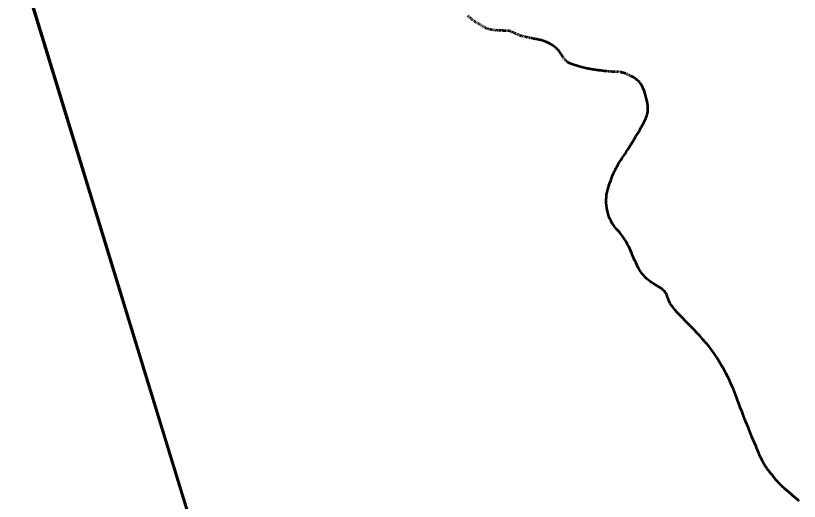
# Model space of a CAD drawing. Extents: x 553962 to 842807, y 8883888 to 9032388.
# Drawn here: x 810018 to 811103, y 9016261 to 9016934 of the extents above; entities that cross this region are included whole.
import ezdxf

# ---------------------------------------------------------------- set-up
doc = ezdxf.new("R2010")
doc.units = 0
doc.header["$LTSCALE"] = 200
for name, color, linetype, lineweight in [('24', 7, 'Continuous', 25), ('28', 7, 'Continuous', 53), ('29', 7, 'Continuous', 53)]:
    doc.layers.add(name, color=color, linetype=linetype, lineweight=lineweight)

msp = doc.modelspace()

# ---------------------------------------------------------------- linework, layer by layer
at = {"layer": '24', "lineweight": 53}
for p, q in [((810644.4, 9016933.2), (810643.8, 9016933.7)), ((810645.5, 9016932.2), (810645, 9016932.7)), ((810646.6, 9016931.2), (810646.1, 9016931.7)), ((810647.7, 9016930.2), (810647.1, 9016930.7)), ((810649, 9016929.2), (810648.3, 9016929.7)), ((810650.4, 9016928), (810649.7, 9016928.6)), ((810652, 9016926.9), (810651.2, 9016927.5)), ((810653.5, 9016925.8), (810652.8, 9016926.3)), ((810655.1, 9016924.8), (810654.3, 9016925.3)), ((810656.6, 9016923.8), (810655.8, 9016924.3)), ((810658, 9016923), (810657.3, 9016923.4)), ((810659.5, 9016922.2), (810658.8, 9016922.6)), ((810660.8, 9016921.4), (810660.2, 9016921.8)), ((810662.2, 9016920.6), (810661.5, 9016921)), ((810663.6, 9016919.8), (810662.9, 9016920.2)), ((810664.9, 9016919), (810664.2, 9016919.4)), ((810666.2, 9016918.2), (810665.6, 9016918.6)), ((810667.5, 9016917.5), (810666.9, 9016917.8)), ((810668.8, 9016916.7), (810668.2, 9016917.1)), ((810670, 9016916.1), (810669.4, 9016916.4)), ((810671.1, 9016915.6), (810670.6, 9016915.8)), ((810672.2, 9016915.2), (810671.7, 9016915.4)), ((810673.2, 9016914.9), (810672.7, 9016915.1)), ((810674.4, 9016914.7), (810673.8, 9016914.8)), ((810675.7, 9016914.4), (810675, 9016914.5)), ((810677.2, 9016914.2), (810676.5, 9016914.3)), ((810678.8, 9016914), (810678, 9016914.1)), ((810680.5, 9016913.8), (810679.7, 9016913.9)), ((810682, 9016913.6), (810681.3, 9016913.7)), ((810683.5, 9016913.4), (810682.8, 9016913.5)), ((810684.9, 9016913.3), (810684.2, 9016913.4)), ((810686.2, 9016913.2), (810685.5, 9016913.2)), ((810687.5, 9016913.1), (810686.8, 9016913.2)), ((810688.7, 9016913.1), (810688.1, 9016913.1)), ((810689.9, 9016913.1), (810689.3, 9016913.1)), ((810691.1, 9016913.1), (810690.5, 9016913.1)), ((810692.3, 9016913.1), (810691.7, 9016913.1)), ((810693.5, 9016913), (810692.9, 9016913)), ((810694.6, 9016913), (810694, 9016913)), ((810695.6, 9016913), (810695.1, 9016913)), ((810696.6, 9016913), (810696.1, 9016913)), ((810698.1, 9016913), (810697.6, 9016913)), ((810699.5, 9016912.8), (810699, 9016912.9)), ((810700.6, 9016912.7), (810700, 9016912.8)), ((810701.7, 9016912.4), (810701.1, 9016912.5)), ((810702.9, 9016912.1), (810702.3, 9016912.2)), ((810704.2, 9016911.6), (810703.5, 9016911.8)), ((810705.4, 9016911.1), (810704.8, 9016911.4)), ((810706.7, 9016910.5), (810706.1, 9016910.8)), ((810708.1, 9016909.9), (810707.4, 9016910.2)), ((810709.5, 9016909.2), (810708.8, 9016909.6)), ((810710.9, 9016908.5), (810710.2, 9016908.9)), ((810712.4, 9016907.9), (810711.7, 9016908.2)), ((810714, 9016907.2), (810713.2, 9016907.5)), ((810715.6, 9016906.6), (810714.8, 9016906.9)), ((810717.2, 9016906), (810716.4, 9016906.3)), ((810718.9, 9016905.5), (810718.1, 9016905.8)), ((810720.6, 9016905.1), (810719.8, 9016905.3)), ((810722.2, 9016904.7), (810721.4, 9016904.8)), ((810723.7, 9016904.3), (810723, 9016904.5)), ((810725.2, 9016904), (810724.5, 9016904.1)), ((810726.6, 9016903.7), (810725.9, 9016903.8)), ((810728.1, 9016903.4), (810727.3, 9016903.6)), ((810729.8, 9016903.1), (810728.9, 9016903.2)), ((810731.8, 9016902.6), (810730.8, 9016902.8)), ((810777.7, 9016873.7), (810777.1, 9016874.4)), ((810778.9, 9016872.4), (810778.3, 9016873.1)), ((810780.1, 9016871.3), (810779.5, 9016871.9)), ((810781.4, 9016870.2), (810780.7, 9016870.7)), ((810839.3, 9016856.4), (810838.4, 9016856.5)), ((810841, 9016856.2), (810840.2, 9016856.3)), ((810842.5, 9016856.1), (810841.8, 9016856.2)), ((810843.9, 9016856.1), (810843.2, 9016856.1)), ((810845.2, 9016856), (810844.6, 9016856.1)), ((810846.4, 9016856), (810845.8, 9016856)), ((810847.5, 9016856), (810846.9, 9016856)), ((810848.7, 9016856), (810848.1, 9016856)), ((810850.1, 9016855.9), (810849.4, 9016856)), ((810851.6, 9016855.8), (810850.8, 9016855.9)), ((810853.4, 9016855.7), (810852.5, 9016855.8)), ((810865.1, 9016852.3), (810864.2, 9016852.8)), ((810866.8, 9016851.5), (810866, 9016851.9)), ((810868.6, 9016850.8), (810867.7, 9016851.2))]:
    msp.add_line(p, q, dxfattribs=at)
for points in [[(810776.5, 9016875.2), (810775.9, 9016876.1), (810775.3, 9016877.1), (810774.6, 9016878.2), (810773.9, 9016879.3), (810773.1, 9016880.6), (810772.3, 9016881.9), (810771.4, 9016883.2), (810770.5, 9016884.5), (810769.5, 9016885.8), (810768.4, 9016887), (810767.3, 9016888.1), (810766.1, 9016889.2), (810764.8, 9016890.2), (810763.6, 9016891.1), (810762.3, 9016892), (810761.1, 9016892.8), (810759.9, 9016893.5), (810758.7, 9016894.2), (810757.6, 9016894.9), (810756.6, 9016895.5), (810755.5, 9016896.1), (810754.5, 9016896.6), (810753.4, 9016897.1), (810752.3, 9016897.6), (810751.1, 9016898.1), (810749.8, 9016898.5), (810748.5, 9016898.9), (810747.1, 9016899.3), (810745.6, 9016899.7), (810744, 9016900.1), (810742.5, 9016900.4), (810740.9, 9016900.8), (810739.4, 9016901.1), (810738, 9016901.4), (810736.6, 9016901.7), (810735.3, 9016901.9), (810734.1, 9016902.2), (810732.9, 9016902.4), (810731.8, 9016902.6)], [(810783.9, 9016868.5), (810783, 9016869.1), (810782.2, 9016869.6)], [(810837.4, 9016856.6), (810836.3, 9016856.7), (810835.2, 9016856.8), (810834, 9016857), (810832.8, 9016857.1), (810831.5, 9016857.3), (810830.1, 9016857.4), (810828.7, 9016857.6), (810827.2, 9016857.8), (810825.6, 9016858), (810824.1, 9016858.2), (810822.5, 9016858.4), (810820.9, 9016858.6), (810819.3, 9016858.9), (810817.7, 9016859.1), (810816, 9016859.4), (810814.4, 9016859.7), (810812.9, 9016859.9), (810811.3, 9016860.2), (810809.9, 9016860.5), (810808.4, 9016860.8), (810807.1, 9016861.1), (810805.8, 9016861.4), (810804.5, 9016861.7), (810803.2, 9016862), (810802, 9016862.3), (810800.8, 9016862.6), (810799.5, 9016863), (810798.1, 9016863.3), (810796.7, 9016863.7), (810795.3, 9016864.1), (810793.9, 9016864.6), (810792.4, 9016865), (810791, 9016865.5), (810789.6, 9016865.9), (810788.3, 9016866.4), (810787, 9016866.9), (810785.9, 9016867.5), (810784.8, 9016868), (810783.9, 9016868.5)], [(810863.3, 9016853.2), (810862.4, 9016853.6), (810861.4, 9016853.9), (810860.5, 9016854.3), (810859.5, 9016854.6), (810858.5, 9016854.8), (810857.5, 9016855.1), (810856.4, 9016855.3), (810855.4, 9016855.4), (810854.4, 9016855.6)], [(810886.7, 9016783.7), (810887.8, 9016785.8), (810888.7, 9016787.7), (810889.6, 9016789.5), (810890.4, 9016791.3), (810891.1, 9016793), (810891.8, 9016794.8), (810892.4, 9016796.6), (810892.8, 9016798.6), (810893.2, 9016800.7), (810893.4, 9016803), (810893.4, 9016805.5), (810893.3, 9016808.3), (810892.9, 9016811.5), (810892.4, 9016814.8), (810891.7, 9016818.3), (810890.8, 9016821.9), (810889.8, 9016825.5), (810888.6, 9016828.9), (810887.4, 9016832.1), (810886.1, 9016835), (810884.7, 9016837.6), (810883.2, 9016839.8), (810881.7, 9016841.7), (810880.2, 9016843.3), (810878.8, 9016844.6), (810877.3, 9016845.8), (810876, 9016846.7), (810874.7, 9016847.5), (810873.5, 9016848.2), (810872.4, 9016848.9), (810871.3, 9016849.4), (810870.4, 9016849.9), (810869.4, 9016850.3)], [(810836.5, 9016666.9), (810836, 9016670.8), (810835.7, 9016674.7), (810835.7, 9016678.5), (810835.9, 9016682.2), (810836.3, 9016685.8), (810837, 9016689.3), (810837.8, 9016692.7), (810838.7, 9016696), (810839.7, 9016699.2), (810840.8, 9016702.2), (810841.9, 9016705.2), (810842.9, 9016708), (810844, 9016710.7), (810845.1, 9016713.3), (810846.2, 9016715.9), (810847.3, 9016718.3), (810848.4, 9016720.7), (810849.6, 9016723), (810850.8, 9016725.3), (810852.1, 9016727.5), (810853.4, 9016729.7), (810854.8, 9016731.9), (810856.3, 9016734.2), (810858, 9016736.6), (810859.7, 9016739.2), (810861.5, 9016742), (810863.5, 9016745), (810865.7, 9016748.3), (810867.9, 9016751.9), (810870.2, 9016755.6), (810872.5, 9016759.3), (810874.8, 9016763.1), (810877, 9016766.7), (810879, 9016770.2), (810880.9, 9016773.4), (810882.6, 9016776.4), (810884.2, 9016779.1), (810885.5, 9016781.5), (810886.7, 9016783.7)], [(810906.3, 9016559.3), (810903.9, 9016560.8), (810901.5, 9016562.3), (810899.1, 9016563.9), (810896.7, 9016565.6), (810894.3, 9016567.4), (810892.1, 9016569.3), (810889.8, 9016571.3), (810887.7, 9016573.6), (810885.6, 9016576), (810883.7, 9016578.6), (810881.9, 9016581.3), (810880.2, 9016584.3), (810878.6, 9016587.4), (810877.1, 9016590.6), (810875.6, 9016593.9), (810874.1, 9016597.3), (810872.7, 9016600.6), (810871.3, 9016604), (810869.9, 9016607.3), (810868.4, 9016610.5), (810866.9, 9016613.7), (810865.4, 9016616.8), (810863.8, 9016619.8), (810862.1, 9016622.7), (810860.3, 9016625.5), (810858.4, 9016628.1), (810856.4, 9016630.6), (810854.4, 9016633.1), (810852.3, 9016635.5), (810850.2, 9016637.9), (810848.1, 9016640.4), (810846.1, 9016643), (810844.2, 9016645.8), (810842.4, 9016648.8), (810840.8, 9016652.1), (810839.5, 9016655.6), (810838.3, 9016659.2), (810837.3, 9016663), (810836.5, 9016666.9)], [(811010.3, 9016420), (811008.5, 9016424), (811006.4, 9016428.5), (811004.1, 9016433.3), (811001.5, 9016438.3), (810998.7, 9016443.7), (810995.6, 9016449.1), (810992.4, 9016454.6), (810988.9, 9016460), (810985.3, 9016465.4), (810981.6, 9016470.6), (810977.8, 9016475.6), (810973.8, 9016480.4), (810969.8, 9016485.1), (810965.7, 9016489.7), (810961.5, 9016494.2), (810957.4, 9016498.5), (810953.2, 9016502.8), (810949.1, 9016506.9), (810945.1, 9016511), (810941.2, 9016514.9), (810937.6, 9016518.7), (810934.2, 9016522.4), (810931.1, 9016525.8), (810928.4, 9016529.2), (810926.2, 9016532.2), (810924.4, 9016535.1), (810923, 9016537.8), (810922, 9016540.3), (810921.1, 9016542.6), (810920.3, 9016544.8), (810919.6, 9016546.7), (810918.7, 9016548.6), (810917.6, 9016550.3), (810916.3, 9016552), (810914.7, 9016553.5), (810912.8, 9016555), (810910.8, 9016556.4), (810908.6, 9016557.9), (810906.3, 9016559.3)], [(811067, 9016295.5), (811066, 9016296.8), (811065, 9016298), (811064, 9016299.2), (811063, 9016300.5), (811062.1, 9016301.7), (811061.1, 9016302.8), (811060.3, 9016303.9), (811059.4, 9016305), (811058.7, 9016306), (811057.9, 9016307), (811057.2, 9016308), (811056.6, 9016308.9), (811055.9, 9016309.9), (811055.3, 9016311), (811054.6, 9016312.2), (811053.9, 9016313.5), (811053.1, 9016314.9), (811052.2, 9016316.5), (811051.3, 9016318.5), (811050.1, 9016320.9), (811048.8, 9016323.9), (811047.2, 9016327.4), (811045.4, 9016331.7), (811043.3, 9016336.7), (811040.8, 9016342.6), (811038.1, 9016349.2), (811035.3, 9016356.2), (811032.3, 9016363.5), (811029.4, 9016370.8), (811026.6, 9016377.9), (811023.9, 9016384.7), (811021.5, 9016390.8), (811019.5, 9016396.2), (811017.7, 9016400.9), (811016.2, 9016405.1), (811014.7, 9016408.9), (811013.3, 9016412.6), (811011.9, 9016416.2), (811010.3, 9016420)], [(811103.3, 9016261), (811102.5, 9016261.6), (811101.6, 9016262.3), (811100.7, 9016263.1), (811099.8, 9016263.8), (811098.8, 9016264.6), (811097.9, 9016265.4), (811097, 9016266.1), (811096.1, 9016266.9), (811095.2, 9016267.7), (811094.3, 9016268.5), (811093.5, 9016269.2), (811092.7, 9016270), (811091.8, 9016270.7), (811091.1, 9016271.5), (811090.3, 9016272.1), (811089.5, 9016272.8), (811088.7, 9016273.5), (811088, 9016274.1), (811087.2, 9016274.8), (811086.4, 9016275.4), (811085.5, 9016276.1), (811084.7, 9016276.9), (811083.7, 9016277.7), (811082.7, 9016278.6), (811081.7, 9016279.5), (811080.6, 9016280.5), (811079.5, 9016281.5), (811078.3, 9016282.6), (811077.2, 9016283.7), (811076.1, 9016284.9), (811075, 9016286), (811074, 9016287.2), (811072.9, 9016288.3), (811071.9, 9016289.5), (811070.9, 9016290.7), (811069.9, 9016291.9), (811069, 9016293.1), (811068, 9016294.3), (811067, 9016295.5)]]:
    msp.add_lwpolyline(points, dxfattribs=at)
at = {"layer": '28'}
msp.add_line((810017.5, 9017022.8), (810305.9, 9016079.9), dxfattribs=at)
at = {"layer": '29'}
msp.add_line((810017.5, 9017025.4), (810305.9, 9016082.5), dxfattribs=at)

doc.saveas('drawing.dxf')
